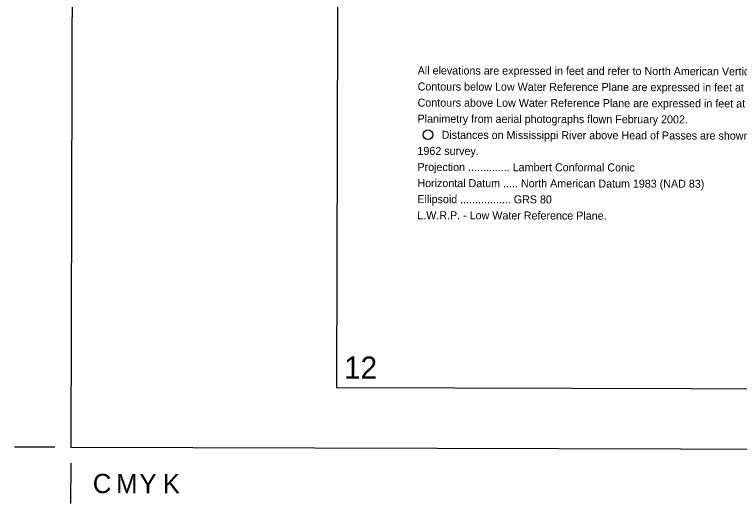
# Model space of a CAD drawing. Extents: x 3161514 to 3199414, y 831166 to 856601.
# Drawn here: x 3161514 to 3169026, y 831268 to 836336 of the extents above; entities that cross this region are included whole.
import ezdxf

# ---------------------------------------------------------------- set-up
doc = ezdxf.new("R2010")
doc.units = 0
for name, color, linetype in [('G-ANNO-NPLT', 7, 'Continuous'), ('V-ANNO-DIMS', 7, 'Continuous'), ('V-ANNO-NOTE', 7, 'Continuous'), ('V-ANNO-SYMB', 7, 'Continuous'), ('V-ANNO-TEXT', 7, 'Continuous')]:
    doc.layers.add(name, color=color, linetype=linetype)

msp = doc.modelspace()

# ---------------------------------------------------------------- linework, layer by layer
at = {"layer": 'G-ANNO-NPLT'}
msp.add_lwpolyline([(3162097.5, 831851.1), (3198764.1, 831749.8), (3198830.8, 855916.4), (3162164.3, 856017.7)], close=True, dxfattribs=at)
at = {"layer": 'V-ANNO-DIMS'}
for p, q in [((3161930.9, 831851.6), (3161514.2, 831852.7)), ((3162097.1, 831684.4), (3162095.9, 831267.8))]:
    msp.add_line(p, q, dxfattribs=at)
at = {"layer": 'V-ANNO-NOTE'}
msp.add_circle((3165798.2, 835089.4), 50, dxfattribs=at)
at = {"layer": 'V-ANNO-SYMB'}
msp.add_lwpolyline([(3164849.4, 832468.6), (3197932.5, 832377.2), (3197995.8, 855293.6), (3164912.7, 855385), (3164849.4, 832468.6)], dxfattribs=at)

# ---------------------------------------------------------------- texts
at = {"layer": 'V-ANNO-DIMS'}
for s, p in [('C', (3162325.2, 831375.9)), ('M', (3162566.8, 831375.2)), ('Y', (3162808.5, 831374.5)), ('K', (3163050.2, 831373.8))]:
    msp.add_text(s, height=199.3, rotation=359.8417, dxfattribs=at).set_placement(p)
at = {"layer": 'V-ANNO-NOTE'}
for s, rotation, p in [('All elevations are expressed in feet and refer to North American Vertical Datum of 1988.', 359.84171, (3165691.7, 835715)), ('Contours below Low Water Reference Plane are expressed in feet at 5 and 10 ft. intervals.', 359.84171, (3165691.2, 835548.3)), ('Contours above Low Water Reference Plane are expressed in feet at 5 ft. intervals.', 359.84171, (3165690.8, 835381.6)), ('Planimetry from aerial photographs flown February 2002.', 359.84171, (3165690.3, 835214.9)), ('Distances on Mississippi River above Head of Passes are shown at 1 mile intervals,', 359.84171, (3165940.1, 835047.5)), ('1962 survey.', 359.84171, (3165689.4, 834881.5)), ('Projection .............. Lambert Conformal Conic', 359.84168, (3165688.9, 834714.8)), ('Horizontal Datum ..... North American Datum 1983 (NAD 83)', 359.84168, (3165688.5, 834548.1)), ('Ellipsoid ................. GRS 80', 359.84168, (3165688, 834381.4)), ('L.W.R.P. - Low Water Reference Plane.', 359.84168, (3165687.6, 834214.7))]:
    msp.add_text(s, height=83, rotation=rotation, dxfattribs=at).set_placement(p)
at = {"layer": 'V-ANNO-TEXT'}
msp.add_text('12', height=230, rotation=359.84171, dxfattribs=at).set_placement((3164929.1, 832561.7))

doc.saveas('drawing.dxf')
